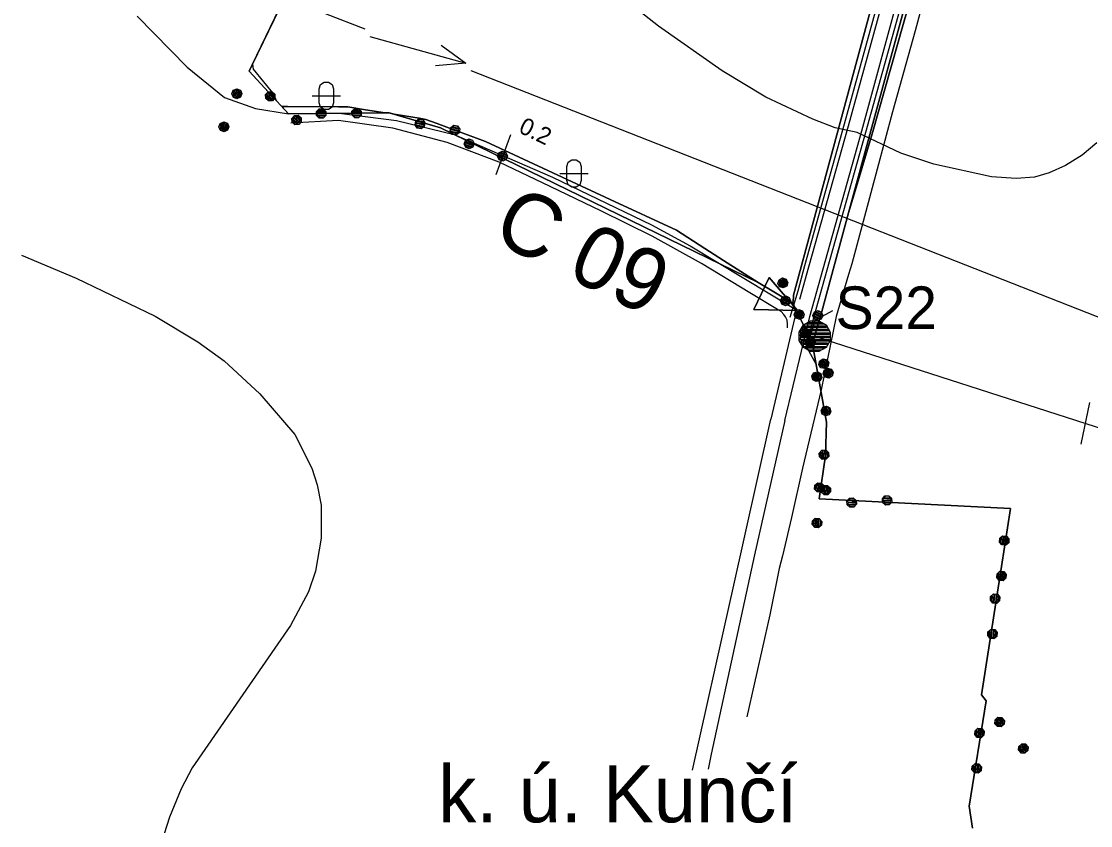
# Model space of a CAD drawing. Extents: x -645676 to -642474, y -1077513 to -1072613.
# Drawn here: x -644932.3 to -644556.1, y -1075781.4 to -1075498.4 of the extents above; entities that cross this region are included whole.
import ezdxf

# ---------------------------------------------------------------- set-up
doc = ezdxf.new("R2010")
doc.units = 0
for name, color, linetype in [('katastr_ln___zem____popis', 7, 'Continuous'), ('KULTURY_STAV', 7, 'Continuous'), ('KULTURY_ZNACKY', 7, 'Continuous'), ('OBVOD_PU', 7, 'Continuous'), ('Odvodnen__cesty_pr_kopem___navr_en_', 7, 'Continuous'), ('P__kop___st_vaj_c_', 7, 'Continuous'), ('PC_MIMO_OBV', 7, 'Continuous'), ('PC_NAVRH', 7, 'Continuous'), ('PC_OBJ_POPIS_NAVRH', 7, 'Continuous'), ('PC_OBJEKTY_NAVRH', 7, 'Continuous'), ('PC_POPIS_NAVRH', 7, 'Continuous'), ('PC_STAN_NAVRH', 7, 'Continuous'), ('SDELOVACI', 7, 'Continuous'), ('Silnice_II__t__dy_a_III__t__dy', 7, 'Continuous'), ('SPRAV_HR_STAV', 7, 'Continuous'), ('Vodn__plocha___st_vaj_c_', 7, 'Continuous'), ('VODOVOD', 7, 'Continuous'), ('VRSTEVNICE', 7, 'Continuous')]:
    doc.layers.add(name, color=color, linetype=linetype)

# ---------------------------------------------------------------- blocks, each defined once
blk = doc.blocks.new('$406')
blk.add_lwpolyline([(-0.19, 0.72), (0.2, 0.72), (0.54, 0.53), (0.73, 0.19), (0.73, -0.2), (0.54, -0.54), (0.2, -0.73), (-0.19, -0.73), (-0.53, -0.54), (-0.72, -0.2), (-0.72, 0.19), (-0.53, 0.53), (-0.2, 0.72), (-0.28, 0.64), (0.28, 0.64), (0.44, 0.56), (-0.44, 0.56), (-0.52, 0.48), (0.52, 0.48), (0.56, 0.4), (-0.55, 0.4), (-0.6, 0.32), (0.6, 0.32), (0.68, 0.24), (-0.59, 0.24), (-0.65, 0.24), (-0.68, 0.16), (0.59, 0.16), (0.68, 0.16), (0.68, 0.08), (-0.59, 0.08), (-0.68, 0.08), (-0.68, 0), (0.59, 0), (0.68, 0), (0.68, -0.08), (-0.59, -0.08), (-0.68, -0.08), (-0.68, -0.16), (0.59, -0.16), (0.68, -0.16), (0.65, -0.24), (-0.62, -0.24), (-0.65, -0.24), (-0.6, -0.32), (0.6, -0.32), (0.56, -0.4), (-0.55, -0.4), (-0.52, -0.48), (0.52, -0.48), (0.44, -0.56), (-0.44, -0.56), (-0.28, -0.64), (0.28, -0.64), (-0.02, -0.69)])
blk = doc.blocks.new('$944')
blk.add_line((0, 1.5), (0, -1.5))
blk = doc.blocks.new('$920')
for points in [[(0, 0), (-2.8, 1.25), (-2.8, -1.25), (0, 0)], [(-2.8, 1.25), (0, 0), (-2.8, -1.25), (-2.8, 1.25)]]:
    blk.add_lwpolyline(points)
blk = doc.blocks.new('3$1600')
for points in [[(-0.5, 1.5), (-0.4, 1.79), (-0.15, 1.97), (0.16, 1.97), (0.41, 1.79), (0.51, 1.5), (0.51, 0.5), (0.41, 0.21), (0.16, 0.03), (-0.15, 0.03), (-0.4, 0.21), (-0.5, 0.5), (-0.5, 1.5)], [(-1, 1), (0.27, 1), (1, 1)]]:
    blk.add_lwpolyline(points)
blk = doc.blocks.new('$935')
blk.add_lwpolyline([(-2, -1), (-1, 0), (1, 0), (2, -1)])
blk = doc.blocks.new('6$1520')
blk.add_line((-3.5, 0), (3.5, 0))
blk.add_lwpolyline([(1.5, 0.75), (3.5, 0), (1.5, -0.75)])
blk = doc.blocks.new('2$0620')
for points in [[(-1.07, 0.32), (-0.88, 0.13), (-0.88, -0.14), (-1.07, -0.33), (-1.34, -0.33), (-1.53, -0.14), (-1.53, 0.13), (-1.34, 0.32), (-1.07, 0.32), (-1.08, 0.28), (-1.32, 0.28), (-1.4, 0.2), (-1, 0.2), (-0.92, 0.12), (-1.48, 0.12), (-1.48, 0.04), (-0.92, 0.04), (-0.92, -0.04), (-1.48, -0.04), (-1.48, -0.12), (-0.92, -0.12), (-1, -0.2), (-1.4, -0.2), (-1.32, -0.28), (-1.08, -0.28)], [(1.43, 0.32), (1.62, 0.13), (1.62, -0.14), (1.43, -0.33), (1.16, -0.33), (0.97, -0.14), (0.97, 0.13), (1.16, 0.32), (1.43, 0.32), (1.4, 0.28), (1.16, 0.28), (1.08, 0.2), (1.48, 0.2), (1.56, 0.12), (1, 0.12), (1, 0.04), (1.56, 0.04), (1.56, -0.04), (1, -0.04), (1, -0.12), (1.56, -0.12), (1.48, -0.2), (1.08, -0.2), (1.16, -0.28), (1.4, -0.28)]]:
    blk.add_lwpolyline(points)

msp = doc.modelspace()

# ---------------------------------------------------------------- linework, layer by layer
at = {"layer": 'KULTURY_STAV'}
for points in [[(-644852.12, -1075515.9), (-644851.08, -1075513.74), (-644779.52, -1075365.17)], [(-644614.92, -1075468.8), (-644641.24, -1075565.84), (-644648.64, -1075593.1), (-644650.72, -1075600.57), (-644651.92, -1075604.87), (-644653.92, -1075612.04), (-644655.59, -1075608.52), (-644659.26, -1075600.82), (-644660.84, -1075597.53), (-644660.69, -1075595.57), (-644660.63, -1075594.71), (-644631.36, -1075486.14)], [(-644615.38, -1075475.8), (-644632.93, -1075537.98), (-644638.21, -1075555.67), (-644641.24, -1075565.84), (-644614.92, -1075468.8)], [(-644597.61, -1075782.29), (-644598.84, -1075774.6), (-644592.87, -1075737.56), (-644594.49, -1075735.37), (-644587.44, -1075690.28), (-644584.24, -1075669.82), (-644651.66, -1075666.48), (-644649.41, -1075651.15), (-644649.06, -1075639.42), (-644653.92, -1075612.04), (-644651.92, -1075604.87), (-644650.72, -1075600.57), (-644648.64, -1075593.1), (-644641.24, -1075565.84), (-644638.21, -1075555.67), (-644632.93, -1075537.98), (-644615.38, -1075475.8)], [(-644631.36, -1075486.14), (-644660.63, -1075594.71), (-644660.69, -1075595.57), (-644660.84, -1075597.53), (-644673.04, -1075590.36), (-644685.28, -1075582.53), (-644691.88, -1075578.31), (-644701.82, -1075571.95), (-644725.14, -1075561.13), (-644769.03, -1075540.75), (-644781.7, -1075536.03), (-644786.36, -1075534.29), (-644790.03, -1075532.92), (-644792.37, -1075532.54), (-644801.21, -1075531.12), (-644802.94, -1075530.62), (-644804.3, -1075530.63), (-644811.3, -1075529.51), (-644817.43, -1075528.53), (-644820.69, -1075528.5), (-644838.69, -1075528.34), (-644840.71, -1075528.32), (-644838.34, -1075530.9), (-644852.12, -1075515.9)], [(-644840.71, -1075528.32), (-644838.69, -1075528.34), (-644820.69, -1075528.5), (-644817.43, -1075528.53), (-644811.3, -1075529.51), (-644804.3, -1075530.63), (-644802.94, -1075530.62), (-644838.34, -1075530.9), (-644840.71, -1075528.32)], [(-644802.94, -1075530.62), (-644801.21, -1075531.12), (-644792.37, -1075532.54), (-644790.03, -1075532.92), (-644786.36, -1075534.29), (-644781.7, -1075536.03), (-644769.03, -1075540.75), (-644725.14, -1075561.13), (-644701.82, -1075571.95), (-644691.88, -1075578.31), (-644685.28, -1075582.53), (-644673.04, -1075590.36), (-644784.85, -1075535.91), (-644802.94, -1075530.62)]]:
    msp.add_lwpolyline(points, dxfattribs=at)
at = {"layer": 'OBVOD_PU'}
msp.add_lwpolyline([(-644597.61, -1075782.29), (-644598.84, -1075774.6), (-644592.87, -1075737.56), (-644594.49, -1075735.37), (-644587.44, -1075690.28), (-644584.24, -1075669.82), (-644651.66, -1075666.48), (-644649.41, -1075651.15), (-644649.06, -1075639.42), (-644653.92, -1075612.04), (-644655.59, -1075608.52), (-644659.26, -1075600.82), (-644660.84, -1075597.53), (-644673.04, -1075590.36), (-644784.85, -1075535.91), (-644802.94, -1075530.62), (-644838.34, -1075530.9), (-644852.12, -1075515.9), (-644851.08, -1075513.74), (-644779.52, -1075365.17)], dxfattribs=at)
at = {"layer": 'Odvodnen__cesty_pr_kopem___navr_en_'}
msp.add_lwpolyline([(-644662.81, -1075606.25), (-644662.73, -1075605.1), (-644662.92, -1075603.56), (-644663.43, -1075602.39), (-644664.02, -1075601.52), (-644664.93, -1075600.57), (-644666.27, -1075599.82), (-644675.98, -1075593.95), (-644693.06, -1075583.64), (-644710.4, -1075574.03), (-644728.23, -1075565.21), (-644746.23, -1075556.49), (-644764.16, -1075547.91), (-644782.51, -1075541.04), (-644801.64, -1075535.97), (-644820.69, -1075533.35), (-644837.5, -1075534.3)], dxfattribs=at)
at = {"layer": 'P__kop___st_vaj_c_'}
for points in [[(-644655.14, -1075609.48), (-644653.46, -1075602.68), (-644648.86, -1075585.89), (-644635.16, -1075537.38), (-644617.89, -1075475.06), (-644613.54, -1075454.44), (-644610.92, -1075431.54), (-644607.37, -1075383.08), (-644603.3, -1075321.13), (-644601.93, -1075302.47), (-644601.06, -1075291.71), (-644597.72, -1075247.83), (-644595.19, -1075217.3), (-644590.26, -1075186), (-644583.34, -1075151.35), (-644580.44, -1075136.31), (-644575.79, -1075111.27), (-644571.92, -1075092.46)], [(-644611.93, -1075319.33), (-644612.35, -1075328.45), (-644615.83, -1075381.83), (-644619.58, -1075431.28), (-644621.78, -1075452.89), (-644626.25, -1075474.56), (-644642.84, -1075534.64), (-644656.72, -1075584.46), (-644659.11, -1075593.34), (-644661.97, -1075602.58)]]:
    msp.add_lwpolyline(points, dxfattribs=at)
at = {"layer": 'PC_MIMO_OBV'}
for points in [[(-644891.59, -1075496.61), (-644874.04, -1075514.58), (-644860.84, -1075525.2), (-644849.97, -1075529.08), (-644838.34, -1075530.9)], [(-644820.47, -1075530.76), (-644800.36, -1075533.3), (-644780.07, -1075538.24)]]:
    msp.add_lwpolyline(points, dxfattribs=at)
at = {"layer": 'PC_NAVRH'}
for p, q in [((-644838.34, -1075530.9), (-644820.47, -1075530.76)), ((-644653.21, -1075609.17), (-644406.26, -1075688.74))]:
    msp.add_line(p, q, dxfattribs=at)
msp.add_lwpolyline([(-644780.07, -1075538.24), (-644745.5, -1075553.21), (-644710.66, -1075570.07), (-644696.98, -1075577.41), (-644659.25, -1075600.13)], dxfattribs=at)
at = {"layer": 'SDELOVACI'}
msp.add_lwpolyline([(-644610.89, -1075475.88), (-644617.87, -1075501.8), (-644625.76, -1075530.28), (-644631.17, -1075550.48), (-644640.16, -1075583.7), (-644641.3, -1075587.51), (-644645.6, -1075602.32), (-644650.97, -1075628.13), (-644657.52, -1075655.59), (-644661.34, -1075672.94), (-644664.53, -1075686.54), (-644665.74, -1075690.99), (-644668.97, -1075707.27), (-644677.05, -1075743.12)], dxfattribs=at)
at = {"layer": 'Silnice_II__t__dy_a_III__t__dy'}
for p, q in [((-644641.27, -1075535.22), (-644624.75, -1075474.74)), ((-644636.65, -1075536.99), (-644619.69, -1075475.08)), ((-644655.24, -1075584.8), (-644641.27, -1075535.22)), ((-644650.16, -1075585.48), (-644636.65, -1075536.99)), ((-644658.42, -1075596.23), (-644655.24, -1075584.8)), ((-644654.86, -1075602.32), (-644650.16, -1075585.48)), ((-644660.21, -1075602.45), (-644668.68, -1075638.43)), ((-644663.7, -1075638.83), (-644654.86, -1075602.32)), ((-644682.07, -1075698.95), (-644668.68, -1075638.43)), ((-644663.7, -1075638.83), (-644674.38, -1075686.12)), ((-644674.38, -1075686.12), (-644689.59, -1075756.27)), ((-644682.97, -1075702.56), (-644682.07, -1075698.95)), ((-644696.19, -1075761.86), (-644682.97, -1075702.56)), ((-644689.59, -1075756.27), (-644690.72, -1075761.56))]:
    msp.add_line(p, q, dxfattribs=at)
at = {"layer": 'SPRAV_HR_STAV'}
for p, q in [((-644779.52, -1075365.17), (-644851.08, -1075513.74)), ((-644851.08, -1075513.74), (-644852.12, -1075515.9)), ((-644852.12, -1075515.9), (-644838.34, -1075530.9)), ((-644838.34, -1075530.9), (-644802.94, -1075530.62)), ((-644802.94, -1075530.62), (-644784.85, -1075535.91)), ((-644784.85, -1075535.91), (-644673.04, -1075590.36)), ((-644673.04, -1075590.36), (-644660.84, -1075597.53)), ((-644660.84, -1075597.53), (-644659.26, -1075600.82)), ((-644659.26, -1075600.82), (-644655.59, -1075608.52)), ((-644653.92, -1075612.04), (-644655.59, -1075608.52)), ((-644653.92, -1075612.04), (-644649.06, -1075639.42)), ((-644649.06, -1075639.42), (-644649.41, -1075651.15)), ((-644649.41, -1075651.15), (-644651.66, -1075666.48)), ((-644651.66, -1075666.48), (-644584.24, -1075669.82)), ((-644584.24, -1075669.82), (-644587.44, -1075690.28)), ((-644587.44, -1075690.28), (-644594.49, -1075735.37)), ((-644594.49, -1075735.37), (-644592.87, -1075737.56)), ((-644592.87, -1075737.56), (-644598.84, -1075774.6)), ((-644598.84, -1075774.6), (-644597.61, -1075782.29))]:
    msp.add_line(p, q, dxfattribs=at)
at = {"layer": 'Vodn__plocha___st_vaj_c_'}
msp.add_lwpolyline([(-644850.98, -1075513.52), (-644850.79, -1075515.24), (-644843.47, -1075524.14), (-644842.63, -1075526.23), (-644852.12, -1075515.9), (-644850.98, -1075513.52)], dxfattribs=at)
msp.add_lwpolyline([(-644850.98, -1075513.52), (-644850.79, -1075515.24), (-644843.47, -1075524.14), (-644842.63, -1075526.23), (-644852.12, -1075515.9)], close=True, dxfattribs=at)
at = {"layer": 'VODOVOD'}
for p, q in [((-644839.37, -1075490.12), (-644811.45, -1075501.1)), ((-644774.22, -1075515.73), (-644346.11, -1075684.01))]:
    msp.add_line(p, q, dxfattribs=at)
at = {"layer": 'VRSTEVNICE'}
for points in [[(-644553.91, -1075541.13), (-644559.12, -1075545.47), (-644564.91, -1075549.09), (-644570.71, -1075551.7), (-644575.9, -1075553.21), (-644582.29, -1075553.73), (-644590.98, -1075553.15), (-644611.26, -1075548.66), (-644622.84, -1075544.75), (-644638.19, -1075537.5), (-644646.01, -1075535.91), (-644653.83, -1075532.87), (-644670.34, -1075525.05), (-644685.77, -1075515.78), (-644708.13, -1075500.09), (-644719, -1075491.6)], [(-644932.32, -1075580.66), (-644913.06, -1075588.77), (-644885.26, -1075602.1), (-644870.2, -1075611.22), (-644860.93, -1075617.88), (-644848.47, -1075629.47), (-644836.16, -1075643.8), (-644830.08, -1075655.68), (-644828.2, -1075661.47), (-644826.89, -1075668.71), (-644826.89, -1075680.3), (-644828.78, -1075691.89), (-644831.24, -1075699.13), (-644837.61, -1075711), (-644872.22, -1075761.11), (-644876.13, -1075768.5), (-644880.19, -1075778.49), (-644882.11, -1075784.26)]]:
    msp.add_lwpolyline(points, dxfattribs=at)

# ---------------------------------------------------------------- block references
at = {"layer": 'KULTURY_ZNACKY', "xscale": 5, "yscale": 5}
for p in [(-644825.03, -1075529.63), (-644737.9, -1075556.94)]:
    msp.add_blockref('3$1600', p, dxfattribs=at)
at = {"layer": 'PC_OBJEKTY_NAVRH', "xscale": 5, "yscale": 5, "rotation": 73.277793}
msp.add_blockref('$935', (-644654.46, -1075608.3), dxfattribs=at)
at = {"layer": 'PC_STAN_NAVRH'}
for name, p, xscale, yscale, rotation in [('$944', (-644762.78, -1075545.43), 5, 5, -20.019027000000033), ('$920', (-644659.25, -1075600.13), 5, 4.999999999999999, -25.312272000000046), ('$944', (-644558.03, -1075639.84), 5.000000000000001, 5, -11.886757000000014)]:
    msp.add_blockref(name, p, dxfattribs=dict(at, xscale=xscale, yscale=yscale, rotation=rotation))
at = {"layer": 'PC_STAN_NAVRH', "xscale": 7.5, "yscale": 7.5}
msp.add_blockref('$406', (-644653.21, -1075609.17), dxfattribs=at)
at = {"layer": 'SPRAV_HR_STAV'}
for p, xscale, yscale, rotation in [((-644858.67, -1075529.51), 5, 4.999999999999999, -111.44628600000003), ((-644840.28, -1075528.79), 5, 5.000000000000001, -41.97192600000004), ((-644820.84, -1075530.76), 5.000000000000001, 5, 0.4610869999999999), ((-644786.14, -1075535.53), 5, 5, -10.30162699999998), ((-644769.12, -1075543.57), 5, 5.000000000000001, -20.135471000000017), ((-644661.42, -1075596.23), 5, 4.999999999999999, 117.394937), ((-644657.95, -1075599.23), 5, 5, -24.691107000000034), ((-644653.26, -1075613.31), 5, 5, -59.18756000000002), ((-644651.73, -1075616.62), 5, 5, -59.359265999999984), ((-644650.86, -1075629.27), 5, 5, -75.04667100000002), ((-644649.58, -1075656.91), 5, 5, -87.02651700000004), ((-644651.95, -1075668.46), 5, 5, -93.78308299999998), ((-644634.18, -1075667.35), 5, 4.999999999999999, 3.3975549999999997), ((-644586.94, -1075687.11), 5, 5, -94.33194700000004), ((-644590.14, -1075707.57), 5, 5, -94.32919500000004), ((-644584.08, -1075749.44), 5, 4.999999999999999, -48.159420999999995), ((-644595.65, -1075754.84), 5, 5.000000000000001, -94.60344600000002)]:
    msp.add_blockref('2$0620', p, dxfattribs=dict(at, xscale=xscale, yscale=yscale, rotation=rotation))
at = {"layer": 'VODOVOD', "xscale": 5, "yscale": 4.999999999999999, "rotation": -15.550590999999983}
msp.add_blockref('6$1520', (-644792.84, -1075508.41), dxfattribs=at)

# ---------------------------------------------------------------- texts
at = {"layer": 'katastr_ln___zem____popis'}
msp.add_text('k. ú. Kunčí', height=20, dxfattribs=at).set_placement((-644785.62, -1075780.26))
at = {"layer": 'PC_OBJ_POPIS_NAVRH'}
msp.add_text('S22', height=15, dxfattribs=at).set_placement((-644645.84, -1075606.69))
at = {"layer": 'PC_POPIS_NAVRH'}
msp.add_text('C 09', height=22, rotation=333.92, dxfattribs=at).set_placement((-644767.5, -1075575.17))
at = {"layer": 'PC_STAN_NAVRH'}
msp.add_text('0.2', height=6, rotation=334.149, dxfattribs=at).set_placement((-644757.72, -1075537.31))

doc.saveas('drawing.dxf')
